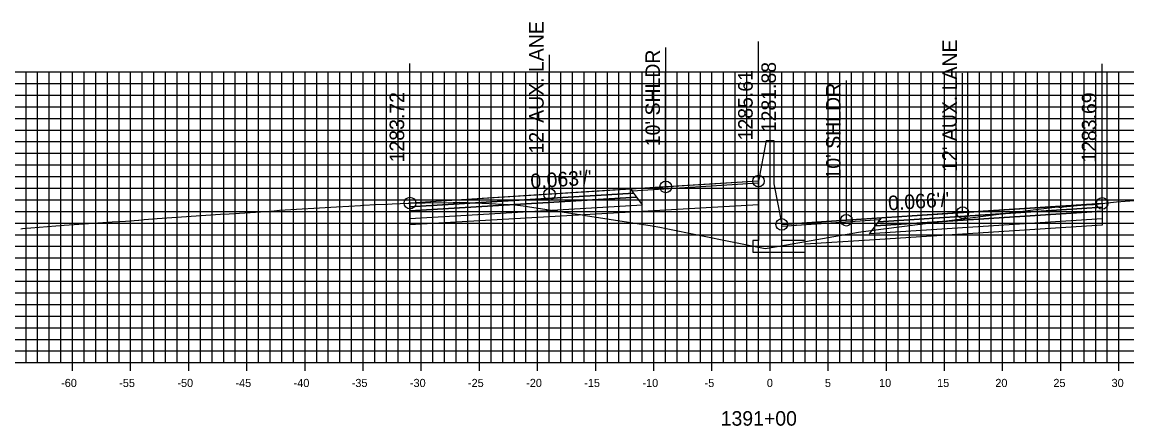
# Model space of a CAD drawing. Extents: x 674939 to 678919, y 750652 to 765176.
# Drawn here: x 678674.2 to 678769.2, y 755817.1 to 755851.8 of the extents above; entities that cross this region are included whole.
import ezdxf

# ---------------------------------------------------------------- set-up
doc = ezdxf.new("R2010")
doc.units = 0
for name, color, linetype in [('R_Alt Surface', 7, 'Continuous'), ('R_Axis', 7, 'Continuous'), ('R_Axis Annot', 7, 'Continuous'), ('R_Exist Surface', 7, 'Continuous'), ('R_Fin Surface', 7, 'Continuous'), ('R_Grid', 7, 'Continuous'), ('R_No Plot', 7, 'Continuous'), ('R_Proposed Road', 7, 'Continuous'), ('R_Xsect Elev', 7, 'Continuous'), ('R_Xsect Slope', 7, 'Continuous')]:
    doc.layers.add(name, color=color, linetype=linetype)

msp = doc.modelspace()

# ---------------------------------------------------------------- linework, layer by layer
at = {"layer": 'R_Alt Surface'}
for points in [[(678707.558, 755835.943), (678707.558, 755835.613), (678727.058, 755836.79), (678726.808, 755837.13)], [(678707.558, 755835.613), (678707.558, 755834.953), (678727.558, 755836.11), (678727.058, 755836.79)], [(678767.093, 755835.914), (678767.093, 755835.584), (678747.593, 755834.313), (678747.843, 755834.653)], [(678767.093, 755835.584), (678767.093, 755834.924), (678747.093, 755833.633), (678747.593, 755834.313)]]:
    msp.add_lwpolyline(points, close=True, dxfattribs=at)
for points in [[(678727.558, 755835.57), (678737.533, 755836.147)], [(678707.558, 755834.953), (678707.558, 755834.413), (678727.558, 755835.57)], [(678767.093, 755834.924), (678767.094, 755834.384), (678747.093, 755833.093)], [(678747.093, 755833.093), (678741.533, 755832.734)]]:
    msp.add_lwpolyline(points, dxfattribs=at)
at = {"layer": 'R_Axis'}
for p, q in [((678678.533, 755821.851), (678678.533, 755823.251)), ((678683.533, 755821.851), (678683.533, 755823.251)), ((678688.533, 755821.851), (678688.533, 755823.251)), ((678693.533, 755821.851), (678693.533, 755823.251)), ((678698.533, 755821.851), (678698.533, 755823.251)), ((678703.533, 755821.851), (678703.533, 755823.251)), ((678708.533, 755821.851), (678708.533, 755823.251)), ((678713.533, 755821.851), (678713.533, 755823.251)), ((678718.533, 755821.851), (678718.533, 755823.251)), ((678723.533, 755821.851), (678723.533, 755823.251)), ((678728.533, 755821.851), (678728.533, 755823.251)), ((678733.533, 755821.851), (678733.533, 755823.251)), ((678738.533, 755821.851), (678738.533, 755823.251)), ((678743.533, 755821.851), (678743.533, 755823.251)), ((678748.533, 755821.851), (678748.533, 755823.251)), ((678753.533, 755821.851), (678753.533, 755823.251)), ((678758.533, 755821.851), (678758.533, 755823.251)), ((678763.533, 755821.851), (678763.533, 755823.251)), ((678768.533, 755821.851), (678768.533, 755823.251)), ((678638.533, 755822.551), (678838.533, 755822.551))]:
    msp.add_line(p, q, dxfattribs=at)
at = {"layer": 'R_Exist Surface'}
msp.add_lwpolyline([(678674.097, 755834.068), (678674.236, 755834.083), (678677.822, 755834.364), (678678.671, 755834.428), (678681.952, 755834.651), (678682.597, 755834.692), (678683.585, 755834.743), (678683.833, 755834.763), (678684.195, 755834.8), (678684.237, 755834.803), (678684.699, 755834.85), (678685.807, 755834.93), (678691.263, 755835.309), (678691.994, 755835.354), (678695.164, 755835.558), (678695.5, 755835.557), (678695.564, 755835.554), (678695.661, 755835.571), (678696.332, 755835.651), (678701.243, 755835.951), (678702.288, 755836.014), (678703.305, 755836.065), (678703.577, 755836.08), (678704.596, 755836.138), (678705.618, 755836.187), (678706.033, 755836.204), (678707.397, 755836.275), (678707.558, 755836.273), (678707.586, 755836.275), (678707.615, 755836.274), (678708.652, 755836.28), (678708.854, 755836.282), (678711.259, 755836.319), (678711.54, 755836.327), (678711.624, 755836.323), (678711.853, 755836.337), (678714.368, 755836.226), (678716.588, 755836.125), (678717.298, 755836.018), (678721.94, 755835.315), (678722.212, 755835.274), (678722.651, 755835.206), (678728.377, 755834.315), (678729.039, 755834.201), (678729.596, 755834.096), (678738.1, 755832.362), (678738.965, 755832.511), (678746.141, 755833.779), (678748.053, 755834.026), (678757.325, 755835.214), (678758.217, 755835.321), (678762.994, 755835.927), (678763.012, 755835.929), (678763.307, 755835.933), (678763.36, 755835.923), (678763.507, 755835.903), (678763.772, 755835.932), (678764.653, 755836.031), (678765.244, 755836.083), (678766.269, 755836.149), (678766.354, 755836.158), (678767.093, 755836.244), (678767.809, 755836.328), (678768.327, 755836.381), (678776.276, 755836.964)], dxfattribs=at)
at = {"layer": 'R_Fin Surface'}
for points in [[(678737.533, 755838.161), (678729.558, 755837.659), (678719.558, 755837.029), (678707.558, 755836.273)], [(678767.093, 755836.244), (678755.093, 755835.454), (678745.093, 755834.796), (678739.533, 755834.429)]]:
    msp.add_lwpolyline(points, dxfattribs=at)
for points in [[(678726.675, 755837.309), (678737.533, 755838.001), (678737.533, 755838.161), (678726.558, 755837.47)], [(678707.558, 755836.273), (678707.558, 755835.943), (678726.808, 755837.13), (678726.558, 755837.47)], [(678767.093, 755836.244), (678767.093, 755835.914), (678747.843, 755834.653), (678748.093, 755834.993)], [(678747.975, 755834.833), (678739.533, 755834.269), (678739.533, 755834.429), (678748.093, 755834.993)]]:
    msp.add_lwpolyline(points, close=True, dxfattribs=at)
at = {"layer": 'R_Grid'}
for p, q in [((678638.533, 755847.551), (678838.533, 755847.551)), ((678674.533, 755822.551), (678674.533, 755847.551)), ((678675.533, 755822.551), (678675.533, 755847.551)), ((678676.533, 755822.551), (678676.533, 755847.551)), ((678677.533, 755822.551), (678677.533, 755847.551)), ((678678.533, 755822.551), (678678.533, 755847.551)), ((678679.533, 755822.551), (678679.533, 755847.551)), ((678680.533, 755822.551), (678680.533, 755847.551)), ((678681.533, 755822.551), (678681.533, 755847.551)), ((678682.533, 755822.551), (678682.533, 755847.551)), ((678683.533, 755822.551), (678683.533, 755847.551)), ((678684.533, 755822.551), (678684.533, 755847.551)), ((678685.533, 755822.551), (678685.533, 755847.551)), ((678686.533, 755822.551), (678686.533, 755847.551)), ((678687.533, 755822.551), (678687.533, 755847.551)), ((678688.533, 755822.551), (678688.533, 755847.551)), ((678689.533, 755822.551), (678689.533, 755847.551)), ((678690.533, 755822.551), (678690.533, 755847.551)), ((678691.533, 755822.551), (678691.533, 755847.551)), ((678692.533, 755822.551), (678692.533, 755847.551)), ((678693.533, 755822.551), (678693.533, 755847.551)), ((678694.533, 755822.551), (678694.533, 755847.551)), ((678695.533, 755822.551), (678695.533, 755847.551)), ((678696.533, 755822.551), (678696.533, 755847.551)), ((678697.533, 755822.551), (678697.533, 755847.551)), ((678698.533, 755822.551), (678698.533, 755847.551)), ((678699.533, 755822.551), (678699.533, 755847.551)), ((678700.533, 755822.551), (678700.533, 755847.551)), ((678701.533, 755822.551), (678701.533, 755847.551)), ((678702.533, 755822.551), (678702.533, 755847.551)), ((678703.533, 755822.551), (678703.533, 755847.551)), ((678704.533, 755822.551), (678704.533, 755847.551)), ((678705.533, 755822.551), (678705.533, 755847.551)), ((678706.533, 755822.551), (678706.533, 755847.551)), ((678707.533, 755822.551), (678707.533, 755847.551)), ((678708.533, 755822.551), (678708.533, 755847.551)), ((678709.533, 755822.551), (678709.533, 755847.551)), ((678710.533, 755822.551), (678710.533, 755847.551)), ((678711.533, 755822.551), (678711.533, 755847.551)), ((678712.533, 755822.551), (678712.533, 755847.551)), ((678713.533, 755822.551), (678713.533, 755847.551)), ((678714.533, 755822.551), (678714.533, 755847.551)), ((678715.533, 755822.551), (678715.533, 755847.551)), ((678716.533, 755822.551), (678716.533, 755847.551)), ((678717.533, 755822.551), (678717.533, 755847.551)), ((678718.533, 755822.551), (678718.533, 755847.551)), ((678719.533, 755822.551), (678719.533, 755847.551)), ((678720.533, 755822.551), (678720.533, 755847.551)), ((678721.533, 755822.551), (678721.533, 755847.551)), ((678722.533, 755822.551), (678722.533, 755847.551)), ((678723.533, 755822.551), (678723.533, 755847.551)), ((678724.533, 755822.551), (678724.533, 755847.551)), ((678725.533, 755822.551), (678725.533, 755847.551)), ((678726.533, 755822.551), (678726.533, 755847.551)), ((678727.533, 755822.551), (678727.533, 755847.551)), ((678728.533, 755822.551), (678728.533, 755847.551)), ((678729.533, 755822.551), (678729.533, 755847.551)), ((678730.533, 755822.551), (678730.533, 755847.551)), ((678731.533, 755822.551), (678731.533, 755847.551)), ((678732.533, 755822.551), (678732.533, 755847.551)), ((678733.533, 755822.551), (678733.533, 755847.551)), ((678734.533, 755822.551), (678734.533, 755847.551)), ((678735.533, 755822.551), (678735.533, 755847.551)), ((678736.533, 755822.551), (678736.533, 755847.551)), ((678737.533, 755822.551), (678737.533, 755847.551)), ((678738.533, 755822.551), (678738.533, 755847.551)), ((678739.533, 755822.551), (678739.533, 755847.551)), ((678740.533, 755822.551), (678740.533, 755847.551)), ((678741.533, 755822.551), (678741.533, 755847.551)), ((678742.533, 755822.551), (678742.533, 755847.551)), ((678743.533, 755822.551), (678743.533, 755847.551)), ((678744.533, 755822.551), (678744.533, 755847.551)), ((678745.533, 755822.551), (678745.533, 755847.551)), ((678746.533, 755822.551), (678746.533, 755847.551)), ((678747.533, 755822.551), (678747.533, 755847.551)), ((678748.533, 755822.551), (678748.533, 755847.551)), ((678749.533, 755822.551), (678749.533, 755847.551)), ((678750.533, 755822.551), (678750.533, 755847.551)), ((678751.533, 755822.551), (678751.533, 755847.551)), ((678752.533, 755822.551), (678752.533, 755847.551)), ((678753.533, 755822.551), (678753.533, 755847.551)), ((678754.533, 755822.551), (678754.533, 755847.551)), ((678755.533, 755822.551), (678755.533, 755847.551)), ((678756.533, 755822.551), (678756.533, 755847.551)), ((678757.533, 755822.551), (678757.533, 755847.551)), ((678758.533, 755822.551), (678758.533, 755847.551)), ((678759.533, 755822.551), (678759.533, 755847.551)), ((678760.533, 755822.551), (678760.533, 755847.551)), ((678761.533, 755822.551), (678761.533, 755847.551)), ((678762.533, 755822.551), (678762.533, 755847.551)), ((678763.533, 755822.551), (678763.533, 755847.551)), ((678764.533, 755822.551), (678764.533, 755847.551)), ((678765.533, 755822.551), (678765.533, 755847.551)), ((678766.533, 755822.551), (678766.533, 755847.551)), ((678767.533, 755822.551), (678767.533, 755847.551)), ((678768.533, 755822.551), (678768.533, 755847.551)), ((678638.533, 755846.551), (678838.533, 755846.551)), ((678638.533, 755845.551), (678838.533, 755845.551)), ((678638.533, 755844.551), (678838.533, 755844.551)), ((678638.533, 755843.551), (678838.533, 755843.551)), ((678638.533, 755842.551), (678838.533, 755842.551)), ((678638.533, 755841.551), (678838.533, 755841.551)), ((678638.533, 755840.551), (678838.533, 755840.551)), ((678638.533, 755839.551), (678838.533, 755839.551)), ((678638.533, 755838.551), (678838.533, 755838.551)), ((678638.533, 755837.551), (678838.533, 755837.551)), ((678638.533, 755836.551), (678838.533, 755836.551)), ((678638.533, 755835.551), (678838.533, 755835.551)), ((678638.533, 755834.551), (678838.533, 755834.551)), ((678638.533, 755833.551), (678838.533, 755833.551)), ((678638.533, 755832.551), (678838.533, 755832.551)), ((678638.533, 755831.551), (678838.533, 755831.551)), ((678638.533, 755830.551), (678838.533, 755830.551)), ((678638.533, 755829.551), (678838.533, 755829.551)), ((678638.533, 755828.551), (678838.533, 755828.551)), ((678638.533, 755827.551), (678838.533, 755827.551)), ((678638.533, 755826.551), (678838.533, 755826.551)), ((678638.533, 755825.551), (678838.533, 755825.551)), ((678638.533, 755824.551), (678838.533, 755824.551)), ((678638.533, 755823.551), (678838.533, 755823.551)), ((678638.533, 755822.551), (678838.533, 755822.551))]:
    msp.add_line(p, q, dxfattribs=at)
at = {"layer": 'R_No Plot'}
for centre in [(678737.533, 755838.161), (678719.558, 755837.029), (678729.558, 755837.659), (678707.558, 755836.273), (678767.093, 755836.244), (678755.093, 755835.454), (678739.533, 755834.429), (678745.093, 755834.796)]:
    msp.add_circle(centre, 0.5, dxfattribs=at)
at = {"layer": 'R_Proposed Road'}
for points in [[(678738.203, 755841.661), (678737.533, 755838.161)], [(678738.203, 755841.661), (678738.203, 755841.661)], [(678738.203, 755841.661), (678738.863, 755841.661)], [(678738.863, 755841.661), (678738.863, 755837.929)], [(678737.533, 755838.161), (678737.533, 755833.054), (678737.033, 755833.054), (678737.033, 755832.054), (678741.533, 755832.054), (678741.533, 755833.054), (678739.533, 755833.054), (678739.533, 755834.429)], [(678738.863, 755837.929), (678739.533, 755834.429)]]:
    msp.add_lwpolyline(points, dxfattribs=at)
at = {"layer": 'R_Xsect Elev'}
for p, q in [((678737.533, 755838.161), (678737.533, 755850.161)), ((678719.558, 755837.029), (678719.558, 755849.029)), ((678729.558, 755837.659), (678729.558, 755849.659)), ((678707.558, 755836.273), (678707.558, 755848.273)), ((678767.093, 755836.244), (678767.093, 755848.244)), ((678755.093, 755835.454), (678755.093, 755847.454)), ((678739.533, 755834.429), (678739.533, 755846.429)), ((678745.093, 755834.796), (678745.093, 755846.796))]:
    msp.add_line(p, q, dxfattribs=at)

# ---------------------------------------------------------------- texts
at = {"layer": 'R_Axis Annot'}
for s, height, p in [('-60', 0.7, (678677.552, 755820.451)), ('-55', 0.7, (678682.546, 755820.451)), ('-50', 0.7, (678687.552, 755820.451)), ('-45', 0.7, (678692.546, 755820.451)), ('-40', 0.7, (678697.552, 755820.451)), ('-35', 0.7, (678702.546, 755820.451)), ('-30', 0.7, (678707.552, 755820.451)), ('-25', 0.7, (678712.546, 755820.451)), ('-20', 0.7, (678717.552, 755820.451)), ('-15', 0.7, (678722.546, 755820.451)), ('-10', 0.7, (678727.552, 755820.451)), ('-5', 0.7, (678732.896, 755820.451)), ('0', 0.7, (678738.252, 755820.451)), ('5', 0.7, (678743.246, 755820.451)), ('10', 0.7, (678747.902, 755820.451)), ('15', 0.7, (678752.896, 755820.451)), ('20', 0.7, (678757.902, 755820.451)), ('25', 0.7, (678762.896, 755820.451)), ('30', 0.7, (678767.902, 755820.451)), ('1391+00', 1.25, (678734.281, 755817.126))]:
    msp.add_text(s, height=height, dxfattribs=at).set_placement(p)
at = {"layer": 'R_Xsect Elev'}
for s, p in [("12' AUX. LANE", (678719.058, 755840.529)), ("12' AUX. LANE", (678754.593, 755838.954)), ("10' SHLDR", (678729.058, 755841.159)), ('1281.88', (678739.033, 755842.363)), ('1285.61', (678737.033, 755841.661)), ("10' SHLDR", (678744.593, 755838.296)), ('1283.72', (678707.058, 755839.773)), ('1283.69', (678766.593, 755839.744))]:
    msp.add_text(s, height=1.25, rotation=90, dxfattribs=at).set_placement(p)
at = {"layer": 'R_Xsect Slope'}
for s, rotation, p in [("0.063'/'", 3.60515, (678717.954, 755837.529)), ("0.066'/'", 3.76749, (678748.721, 755835.636))]:
    msp.add_text(s, height=1.25, rotation=rotation, dxfattribs=at).set_placement(p)

doc.saveas('drawing.dxf')
